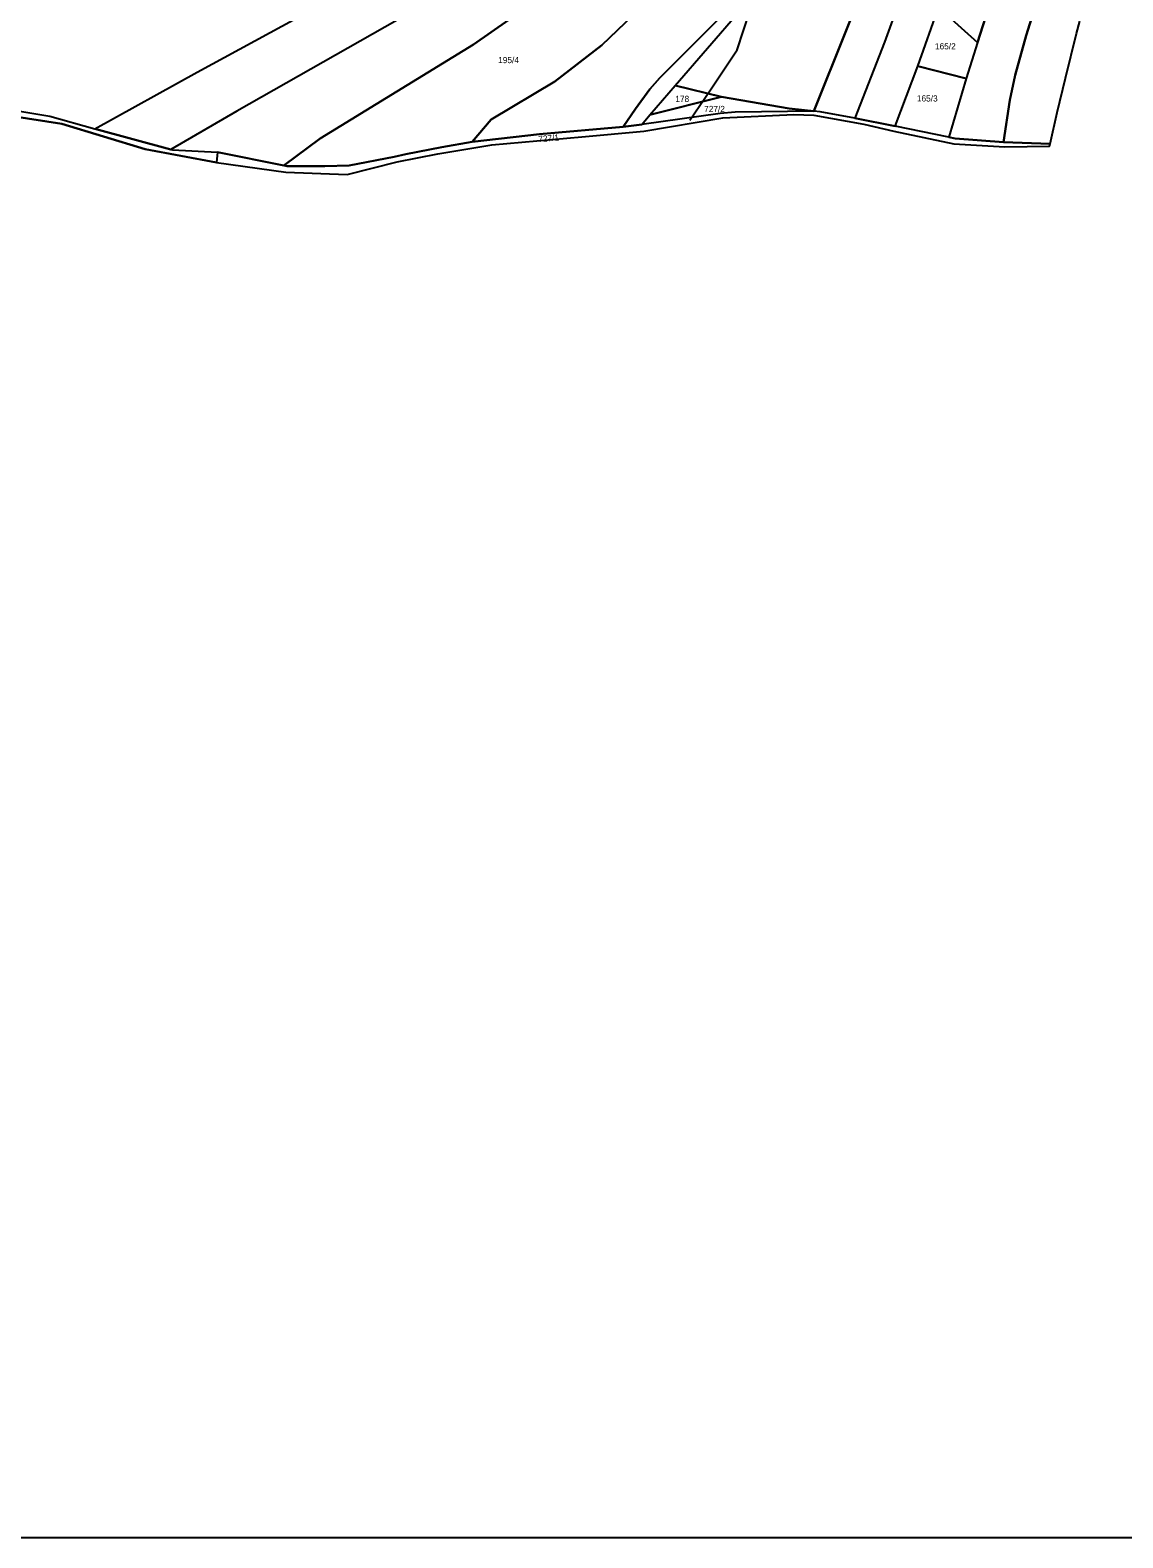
# Model space of a CAD drawing. Extents: x -629983 to -626385, y -1072828 to -1067897.
# Drawn here: x -629267 to -628739, y -1072828 to -1072099 of the extents above; entities that cross this region are included whole.
import ezdxf

# ---------------------------------------------------------------- set-up
doc = ezdxf.new("R2010")
doc.units = 0
for name, color, linetype in [('Default', 7, 'Continuous'), ('Parcela nároku', 7, 'Continuous'), ('Parcelní číslo', 7, 'Continuous'), ('Plocha PÚ', 7, 'Continuous'), ('TO-Meze', 7, 'Continuous'), ('Šetřený obvod', 7, 'Continuous')]:
    doc.layers.add(name, color=color, linetype=linetype)

msp = doc.modelspace()

# ---------------------------------------------------------------- linework, layer by layer
at = {"layer": 'Default'}
msp.add_lwpolyline([(-629982.64, -1067896.74), (-626385.01, -1067896.74), (-626385.01, -1072827.89), (-629982.64, -1072827.89)], close=True, dxfattribs=at)
at = {"layer": 'Parcela nároku'}
for points in [[(-628930.34, -1071953.64), (-628955.55, -1071948.91), (-628962.01, -1071971.7), (-628972.04, -1071993.16), (-628983, -1072011.55), (-628991.02, -1072023.18), (-629000.69, -1072036.07), (-629008.31, -1072043.17), (-629030.22, -1072059.23), (-629060.33, -1072076.95), (-629167.62, -1072138.03), (-629199.41, -1072156.52), (-629198.64, -1072156.73), (-629176.85, -1072157.84), (-629144.86, -1072164.27), (-629127.22, -1072151.26), (-629053.24, -1072105.84), (-629036.15, -1072093.96), (-629007.41, -1072074.28), (-628991.59, -1072060.34), (-628969.96, -1072037.34), (-628958.18, -1072016.34), (-628938.22, -1071976.5)], [(-628991.19, -1072106.11), (-629013.78, -1072123.63), (-629044.57, -1072142.1), (-629053.74, -1072152.89), (-629021.27, -1072149.18), (-628980.82, -1072145.62), (-628974.82, -1072136.89), (-628967.92, -1072127.37), (-628963.17, -1072121.94), (-628929.9, -1072088.75), (-628926.96, -1072084.96), (-628913.9, -1072061.88), (-628890.28, -1072015.69), (-628887.02, -1072007.08), (-628913.94, -1071994.53), (-628928.03, -1072029.41), (-628940.49, -1072050.12), (-628950.42, -1072063.7), (-628965.05, -1072080.99)], [(-629138.38, -1072092.9), (-629191.45, -1072015.43), (-629209.53, -1072025.89), (-629274.46, -1072062.37), (-629317.36, -1072086.21), (-629279.88, -1072136.87), (-629270.47, -1072138.37), (-629257.89, -1072140.54), (-629236.18, -1072146.64), (-629186.65, -1072119.27)], [(-629138.38, -1072092.9), (-629064.54, -1072052.77), (-629054.95, -1072046.92), (-629030.5, -1072028.89), (-629026.31, -1072024.11), (-629008.31, -1072043.17), (-629030.22, -1072059.23), (-629060.33, -1072076.95), (-629167.62, -1072138.03), (-629199.41, -1072156.52), (-629236.18, -1072146.64), (-629186.65, -1072119.27)], [(-628911.16, -1072066.15), (-628889.19, -1072023.74), (-628857.35, -1072059.8), (-628888.72, -1072138.06), (-628900.65, -1072136.74), (-628933.26, -1072131.18), (-628955.65, -1072125.67), (-628924.47, -1072089.54)], [(-629127.22, -1072151.26), (-629144.86, -1072164.27), (-629143.38, -1072164.57), (-629125.03, -1072164.68), (-629113.23, -1072164.35), (-629091.43, -1072160.11), (-629085.85, -1072158.87), (-629068.42, -1072155.5), (-629053.74, -1072152.89), (-629044.57, -1072142.1), (-629013.78, -1072123.63), (-628991.19, -1072106.11), (-628965.05, -1072080.99), (-628950.42, -1072063.7), (-628940.49, -1072050.12), (-628969.96, -1072037.34), (-628991.59, -1072060.34), (-629007.41, -1072074.28), (-629036.15, -1072093.96), (-629053.24, -1072105.84)], [(-628828.32, -1072087.59), (-628825.3, -1072090.6), (-628809.55, -1072104.87), (-628814.96, -1072122.27), (-628838.35, -1072116.21)], [(-628849.35, -1072145.26), (-628838.35, -1072116.21), (-628814.96, -1072122.27), (-628823.48, -1072150.63)], [(-628933.26, -1072131.18), (-628900.65, -1072136.74), (-628888.72, -1072138.06), (-628926.75, -1072138.54), (-628933.98, -1072139.17), (-628971.87, -1072144.46), (-628967.92, -1072139.89)], [(-628967.92, -1072139.89), (-628955.65, -1072125.67), (-628933.26, -1072131.18)], [(-629369.76, -1072134.35), (-629397.01, -1072135.74), (-629426.79, -1072138.1), (-629457.47, -1072138.91), (-629461.98, -1072138.65), (-629455.98, -1072135.66), (-629441.69, -1072135.95), (-629425.7, -1072135.88), (-629389.11, -1072132.61), (-629369.32, -1072131.48), (-629325.92, -1072131.83), (-629293.89, -1072134.65), (-629279.88, -1072136.87), (-629270.47, -1072138.37), (-629257.89, -1072140.54), (-629236.18, -1072146.64), (-629199.41, -1072156.52), (-629198.64, -1072156.73), (-629176.85, -1072157.84), (-629177.42, -1072162.94), (-629211.82, -1072156.39), (-629252.21, -1072144.25), (-629292.75, -1072137.84), (-629336.63, -1072134.92)], [(-628970.82, -1072147.73), (-628932.58, -1072141.21), (-628898.28, -1072139.7), (-628888.68, -1072140.02), (-628864.53, -1072144.41), (-628850.03, -1072147.73), (-628821.04, -1072153.88), (-628796.38, -1072155.26), (-628774.73, -1072155.05), (-628774.44, -1072153.82), (-628797, -1072153.06), (-628820.28, -1072151.3), (-628823.48, -1072150.63), (-628849.35, -1072145.26), (-628868.8, -1072141.5), (-628885.6, -1072138.41), (-628888.72, -1072138.06), (-628926.75, -1072138.54), (-628933.98, -1072139.17), (-628971.87, -1072144.46), (-628980.82, -1072145.62), (-629021.27, -1072149.18), (-629053.74, -1072152.89), (-629068.42, -1072155.5), (-629085.85, -1072158.87), (-629091.43, -1072160.11), (-629113.23, -1072164.35), (-629125.03, -1072164.68), (-629143.38, -1072164.57), (-629144.86, -1072164.27), (-629176.85, -1072157.84), (-629177.42, -1072162.94), (-629143.83, -1072167.54), (-629114.28, -1072168.73), (-629090.05, -1072162.59), (-629070.46, -1072158.73), (-629044.24, -1072154.39), (-629000.81, -1072150.43)]]:
    msp.add_lwpolyline(points, close=True, dxfattribs=at)
for points in [[(-628799.9, -1071953.94), (-628854.53, -1072104.75), (-628868.8, -1072141.5), (-628885.6, -1072138.41), (-628888.72, -1072138.06), (-628857.35, -1072059.8)], [(-628799.9, -1071953.94), (-628854.53, -1072104.75), (-628868.8, -1072141.5), (-628849.35, -1072145.26), (-628838.35, -1072116.21), (-628828.32, -1072087.59)], [(-628825.3, -1072090.6), (-628809.55, -1072104.87), (-628788.12, -1072037.61)], [(-628788.12, -1072037.61), (-628809.55, -1072104.87), (-628814.96, -1072122.27), (-628823.48, -1072150.63), (-628820.28, -1072151.3), (-628797, -1072153.06), (-628793.85, -1072132.68), (-628791.42, -1072120.58), (-628785.96, -1072101.47), (-628771.28, -1072054)], [(-628771.28, -1072054), (-628785.96, -1072101.47), (-628791.42, -1072120.58), (-628793.85, -1072132.68), (-628797, -1072153.06), (-628774.44, -1072153.82), (-628771.11, -1072138.62), (-628767.05, -1072122.15), (-628761.74, -1072100.52), (-628760.03, -1072094.54)], [(-628929.9, -1072088.75), (-628963.17, -1072121.94), (-628967.92, -1072127.37), (-628974.82, -1072136.89), (-628980.82, -1072145.62), (-628971.87, -1072144.46), (-628967.92, -1072139.89), (-628955.65, -1072125.67), (-628924.47, -1072089.54)]]:
    msp.add_lwpolyline(points, dxfattribs=at)
at = {"layer": 'Plocha PÚ'}
for points in [[(-628774.44, -1072153.82), (-628771.11, -1072138.62), (-628767.05, -1072122.15), (-628761.74, -1072100.52), (-628760.03, -1072094.54)], [(-629292.75, -1072137.84), (-629252.21, -1072144.25), (-629211.82, -1072156.39), (-629177.42, -1072162.94), (-629143.83, -1072167.54), (-629114.28, -1072168.73), (-629090.05, -1072162.59), (-629070.46, -1072158.73), (-629044.24, -1072154.39), (-629000.81, -1072150.43), (-628970.82, -1072147.73), (-628932.58, -1072141.21), (-628898.28, -1072139.7), (-628888.68, -1072140.02), (-628864.53, -1072144.41), (-628850.03, -1072147.73), (-628821.04, -1072153.88), (-628796.38, -1072155.26), (-628774.73, -1072155.05), (-628774.44, -1072153.82)]]:
    msp.add_lwpolyline(points, dxfattribs=at)
at = {"layer": 'TO-Meze'}
msp.add_lwpolyline([(-628948.66, -1072142.37), (-628939.01, -1072128.14), (-628925.65, -1072108.44), (-628916.47, -1072080.16), (-628908.75, -1072053.97), (-628900.4, -1072037.6), (-628893.52, -1072021.04), (-628887.09, -1072005.55), (-628876.83, -1071974.29), (-628862.88, -1071928.06), (-628854.77, -1071891.73), (-628848.07, -1071861.74), (-628840.76, -1071829), (-628833.92, -1071793.38), (-628814.84, -1071688.94), (-628805.56, -1071672.59)], dxfattribs=at)
at = {"layer": 'Šetřený obvod'}
for p, q in [((-628761.74, -1072100.52), (-628760.03, -1072094.54)), ((-628767.05, -1072122.15), (-628761.74, -1072100.52)), ((-628771.11, -1072138.62), (-628767.05, -1072122.15)), ((-629292.75, -1072137.84), (-629252.21, -1072144.25)), ((-629252.21, -1072144.25), (-629211.82, -1072156.39)), ((-628970.82, -1072147.73), (-628932.58, -1072141.21)), ((-628932.58, -1072141.21), (-628898.28, -1072139.7)), ((-628898.28, -1072139.7), (-628888.68, -1072140.02)), ((-628888.68, -1072140.02), (-628864.53, -1072144.41)), ((-628864.53, -1072144.41), (-628850.03, -1072147.73)), ((-628774.44, -1072153.82), (-628771.11, -1072138.62)), ((-629044.24, -1072154.39), (-629000.81, -1072150.43)), ((-629000.81, -1072150.43), (-628970.82, -1072147.73)), ((-628850.03, -1072147.73), (-628821.04, -1072153.88)), ((-629211.82, -1072156.39), (-629177.42, -1072162.94)), ((-629090.05, -1072162.59), (-629070.46, -1072158.73)), ((-629070.46, -1072158.73), (-629044.24, -1072154.39)), ((-628821.04, -1072153.88), (-628796.38, -1072155.26)), ((-628796.38, -1072155.26), (-628774.73, -1072155.05)), ((-628774.73, -1072155.05), (-628774.44, -1072153.82)), ((-629177.42, -1072162.94), (-629143.83, -1072167.54)), ((-629143.83, -1072167.54), (-629114.28, -1072168.73)), ((-629114.28, -1072168.73), (-629090.05, -1072162.59))]:
    msp.add_line(p, q, dxfattribs=at)

# ---------------------------------------------------------------- texts
at = {"layer": 'Parcelní číslo'}
for s, p in [('165/2', (-628830.11, -1072108.17)), ('195/4', (-629041.23, -1072114.83)), ('178', (-628955.61, -1072133.62)), ('165/3', (-628838.85, -1072133.37)), ('727/2', (-628941.69, -1072138.49))]:
    msp.add_text(s, height=3, dxfattribs=at).set_placement(p)
msp.add_text('727/1', height=3, rotation=4.83768, dxfattribs=at).set_placement((-629021.71, -1072153.06))

doc.saveas('drawing.dxf')
